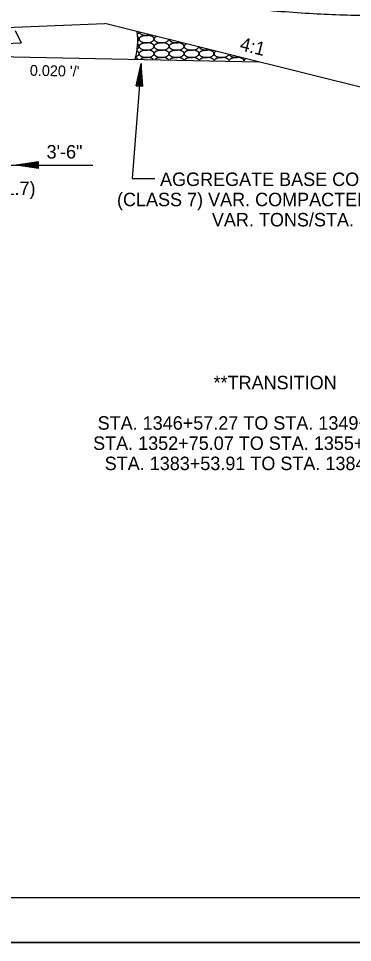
# Model space of a CAD drawing. Extents: x 2263886 to 2266026, y -3122850 to -3121850.
# Drawn here: x 2265621.86 to 2265636.74, y -3122657.16 to -3122616.01 of the extents above; entities that cross this region are included whole.
import ezdxf

# ---------------------------------------------------------------- set-up
doc = ezdxf.new("R2010")
doc.units = 0
for name, color, linetype in [('_CIVIL_CONSTRUCTION', 7, 'Continuous'), ('R_Border Prem', 7, 'Continuous'), ('R_Draft', 7, 'Continuous')]:
    doc.layers.add(name, color=color, linetype=linetype)

msp = doc.modelspace()

# ---------------------------------------------------------------- linework, layer by layer
at = {"layer": '_CIVIL_CONSTRUCTION'}
msp.add_line((2265525.688, -3122657.155), (2265692.355, -3122657.155), dxfattribs=at)
for points in [[(2265525.685, -3122550.488), (2265692.355, -3122550.488), (2265692.355, -3122657.157), (2265525.685, -3122657.157)], [(2265648.849, -3122552.436), (2265648.849, -3122557.376), (2265666.715, -3122557.376), (2265666.715, -3122558.836), (2265678.315, -3122558.836), (2265678.315, -3122571.002), (2265689.979, -3122571.002), (2265689.979, -3122655.166), (2265531.889, -3122655.166), (2265531.889, -3122552.436)]]:
    msp.add_lwpolyline(points, close=True, dxfattribs=at)
at = {"layer": 'R_Border Prem'}
for p, q in [((2265619.716, -3122616.465), (2265625.711, -3122616.226)), ((2265631.356, -3122617.637), (2265625.711, -3122616.226)), ((2265621.711, -3122616.549), (2265621.982, -3122617.09)), ((2265618.122, -3122617.245), (2265621.982, -3122617.09)), ((2265619.745, -3122617.678), (2265632.545, -3122617.934)), ((2265637.711, -3122619.226), (2265631.356, -3122617.637)), ((2265627.323, -3122618.018), (2265626.927, -3122623.13)), ((2265627.097, -3122619.003), (2265627.323, -3122618.018)), ((2265627.121, -3122619.005), (2265627.311, -3122618.184)), ((2265627.147, -3122619.007), (2265627.297, -3122618.356)), ((2265627.345, -3122619.023), (2265627.297, -3122618.356)), ((2265627.371, -3122619.025), (2265627.311, -3122618.184)), ((2265627.396, -3122619.026), (2265627.323, -3122618.018)), ((2265627.172, -3122619.009), (2265627.284, -3122618.522)), ((2265627.198, -3122619.011), (2265627.271, -3122618.691)), ((2265627.295, -3122619.019), (2265627.271, -3122618.691)), ((2265627.32, -3122619.021), (2265627.284, -3122618.522)), ((2265627.097, -3122619.003), (2265627.396, -3122619.026)), ((2265627.223, -3122619.013), (2265627.258, -3122618.857)), ((2265627.27, -3122619.017), (2265627.258, -3122618.857)), ((2265622.748, -3122622.394), (2265621.748, -3122622.544)), ((2265622.748, -3122622.419), (2265621.915, -3122622.544)), ((2265622.748, -3122622.445), (2265622.087, -3122622.544)), ((2265622.748, -3122622.47), (2265622.253, -3122622.544)), ((2265622.748, -3122622.495), (2265622.423, -3122622.544)), ((2265622.748, -3122622.694), (2265622.748, -3122622.394)), ((2265618.122, -3122622.544), (2265625.173, -3122622.544)), ((2265622.748, -3122622.694), (2265621.748, -3122622.544)), ((2265622.748, -3122622.669), (2265621.915, -3122622.544)), ((2265622.748, -3122622.644), (2265622.087, -3122622.544)), ((2265622.748, -3122622.619), (2265622.253, -3122622.544)), ((2265622.748, -3122622.593), (2265622.423, -3122622.544)), ((2265622.748, -3122622.521), (2265622.59, -3122622.544)), ((2265622.748, -3122622.568), (2265622.59, -3122622.544)), ((2265626.927, -3122623.13), (2265627.927, -3122623.13))]:
    msp.add_line(p, q, dxfattribs=at)
msp.add_arc((2265624.173, -3122616.995), 3, 344.4638, 7.5551, dxfattribs=at)
for points, degree in [([(2265618.111, -3122616.528), (2265622.535, -3122614.623), (2265640.999, -3122616.449), (2265645.626, -3122614.869)], 2), ([(2265627.157, -3122616.699), (2265627.167, -3122616.692), (2265627.191, -3122616.673), (2265627.219, -3122616.649), (2265627.226, -3122616.626), (2265627.227, -3122616.621)], 3), ([(2265627.237, -3122616.623), (2265627.24, -3122616.631), (2265627.247, -3122616.646), (2265627.265, -3122616.668), (2265627.29, -3122616.683), (2265627.305, -3122616.706), (2265627.332, -3122616.711), (2265627.366, -3122616.732), (2265627.428, -3122616.748), (2265627.509, -3122616.765), (2265627.604, -3122616.763), (2265627.673, -3122616.753), (2265627.711, -3122616.745), (2265627.717, -3122616.743)], 3), ([(2265627.151, -3122617.355), (2265627.163, -3122617.347), (2265627.189, -3122617.327), (2265627.225, -3122617.296), (2265627.23, -3122617.257), (2265627.23, -3122617.224), (2265627.222, -3122617.196), (2265627.206, -3122617.176), (2265627.189, -3122617.161), (2265627.175, -3122617.153), (2265627.168, -3122617.149)], 3), ([(2265627.172, -3122617.014), (2265627.176, -3122617.01), (2265627.195, -3122616.995), (2265627.225, -3122616.97), (2265627.23, -3122616.931), (2265627.23, -3122616.898), (2265627.222, -3122616.87), (2265627.206, -3122616.85), (2265627.189, -3122616.834), (2265627.174, -3122616.827), (2265627.167, -3122616.822)], 3), ([(2265627.257, -3122616.861), (2265627.251, -3122616.867), (2265627.243, -3122616.882), (2265627.237, -3122616.905), (2265627.226, -3122616.926), (2265627.237, -3122616.95), (2265627.246, -3122616.971), (2265627.265, -3122616.994), (2265627.29, -3122617.009), (2265627.305, -3122617.032), (2265627.332, -3122617.037), (2265627.366, -3122617.058), (2265627.428, -3122617.074), (2265627.509, -3122617.091), (2265627.604, -3122617.089), (2265627.702, -3122617.076), (2265627.792, -3122617.052), (2265627.851, -3122617.006), (2265627.893, -3122616.97), (2265627.898, -3122616.931), (2265627.898, -3122616.898), (2265627.89, -3122616.87), (2265627.874, -3122616.85), (2265627.856, -3122616.834), (2265627.83, -3122616.822), (2265627.808, -3122616.804), (2265627.776, -3122616.793), (2265627.735, -3122616.773), (2265627.669, -3122616.769), (2265627.599, -3122616.764), (2265627.528, -3122616.77), (2265627.474, -3122616.771), (2265627.427, -3122616.784), (2265627.382, -3122616.792), (2265627.339, -3122616.807), (2265627.299, -3122616.828), (2265627.273, -3122616.849), (2265627.256, -3122616.861), (2265627.251, -3122616.867)], 3), ([(2265627.257, -3122617.187), (2265627.251, -3122617.193), (2265627.243, -3122617.208), (2265627.237, -3122617.231), (2265627.226, -3122617.252), (2265627.237, -3122617.276), (2265627.246, -3122617.297), (2265627.265, -3122617.32), (2265627.29, -3122617.335), (2265627.305, -3122617.358), (2265627.332, -3122617.363), (2265627.366, -3122617.384), (2265627.428, -3122617.4), (2265627.509, -3122617.417), (2265627.604, -3122617.416), (2265627.702, -3122617.402), (2265627.792, -3122617.378), (2265627.851, -3122617.332), (2265627.893, -3122617.296), (2265627.898, -3122617.257), (2265627.898, -3122617.224), (2265627.89, -3122617.196), (2265627.874, -3122617.176), (2265627.856, -3122617.16), (2265627.83, -3122617.149), (2265627.808, -3122617.131), (2265627.776, -3122617.119), (2265627.735, -3122617.099), (2265627.669, -3122617.095), (2265627.599, -3122617.09), (2265627.528, -3122617.097), (2265627.474, -3122617.097), (2265627.427, -3122617.111), (2265627.382, -3122617.118), (2265627.339, -3122617.133), (2265627.299, -3122617.155), (2265627.273, -3122617.176), (2265627.256, -3122617.188), (2265627.251, -3122617.193)], 3), ([(2265627.925, -3122616.861), (2265627.919, -3122616.867), (2265627.911, -3122616.882), (2265627.905, -3122616.905), (2265627.894, -3122616.926), (2265627.904, -3122616.95), (2265627.914, -3122616.971), (2265627.933, -3122616.994), (2265627.957, -3122617.009), (2265627.973, -3122617.032), (2265628, -3122617.037), (2265628.034, -3122617.058), (2265628.096, -3122617.074), (2265628.177, -3122617.091), (2265628.272, -3122617.089), (2265628.37, -3122617.076), (2265628.46, -3122617.052), (2265628.519, -3122617.006), (2265628.552, -3122616.977), (2265628.56, -3122616.957), (2265628.561, -3122616.954)], 3), ([(2265627.925, -3122617.187), (2265627.919, -3122617.193), (2265627.911, -3122617.208), (2265627.905, -3122617.231), (2265627.894, -3122617.252), (2265627.904, -3122617.276), (2265627.914, -3122617.297), (2265627.933, -3122617.32), (2265627.957, -3122617.335), (2265627.973, -3122617.358), (2265628, -3122617.363), (2265628.034, -3122617.384), (2265628.096, -3122617.4), (2265628.177, -3122617.417), (2265628.272, -3122617.416), (2265628.37, -3122617.402), (2265628.46, -3122617.378), (2265628.519, -3122617.332), (2265628.561, -3122617.296), (2265628.565, -3122617.257), (2265628.566, -3122617.224), (2265628.558, -3122617.196), (2265628.542, -3122617.176), (2265628.524, -3122617.16), (2265628.498, -3122617.149), (2265628.476, -3122617.131), (2265628.444, -3122617.119), (2265628.403, -3122617.099), (2265628.337, -3122617.095), (2265628.267, -3122617.09), (2265628.196, -3122617.097), (2265628.142, -3122617.097), (2265628.095, -3122617.111), (2265628.05, -3122617.118), (2265628.006, -3122617.133), (2265627.967, -3122617.155), (2265627.941, -3122617.176), (2265627.923, -3122617.188), (2265627.919, -3122617.193)], 3), ([(2265627.997, -3122616.813), (2265627.988, -3122616.817), (2265627.966, -3122616.829), (2265627.941, -3122616.849), (2265627.923, -3122616.861), (2265627.919, -3122616.867)], 3), ([(2265628.593, -3122617.187), (2265628.587, -3122617.193), (2265628.579, -3122617.208), (2265628.573, -3122617.231), (2265628.562, -3122617.252), (2265628.572, -3122617.276), (2265628.582, -3122617.297), (2265628.601, -3122617.32), (2265628.625, -3122617.335), (2265628.641, -3122617.358), (2265628.668, -3122617.363), (2265628.702, -3122617.384), (2265628.764, -3122617.4), (2265628.845, -3122617.417), (2265628.939, -3122617.416), (2265629.038, -3122617.402), (2265629.127, -3122617.378), (2265629.187, -3122617.332), (2265629.229, -3122617.296), (2265629.233, -3122617.257), (2265629.234, -3122617.224), (2265629.226, -3122617.196), (2265629.21, -3122617.176), (2265629.192, -3122617.16), (2265629.166, -3122617.149), (2265629.144, -3122617.131), (2265629.111, -3122617.119), (2265629.071, -3122617.099), (2265629.005, -3122617.095), (2265628.935, -3122617.09), (2265628.864, -3122617.097), (2265628.81, -3122617.097), (2265628.763, -3122617.111), (2265628.718, -3122617.118), (2265628.674, -3122617.133), (2265628.635, -3122617.155), (2265628.609, -3122617.176), (2265628.591, -3122617.188), (2265628.587, -3122617.193)], 3), ([(2265628.576, -3122616.958), (2265628.578, -3122616.962), (2265628.584, -3122616.975), (2265628.601, -3122616.994), (2265628.625, -3122617.009), (2265628.641, -3122617.032), (2265628.668, -3122617.037), (2265628.702, -3122617.058), (2265628.764, -3122617.074), (2265628.845, -3122617.091), (2265628.939, -3122617.089), (2265629.003, -3122617.08), (2265629.036, -3122617.073), (2265629.036, -3122617.073)], 3), ([(2265629.322, -3122617.144), (2265629.317, -3122617.147), (2265629.299, -3122617.158), (2265629.277, -3122617.176), (2265629.259, -3122617.188), (2265629.255, -3122617.193)], 3), ([(2265627.085, -3122617.711), (2265627.1, -3122617.706), (2265627.138, -3122617.693), (2265627.183, -3122617.658), (2265627.225, -3122617.622), (2265627.23, -3122617.583), (2265627.23, -3122617.55), (2265627.222, -3122617.522), (2265627.206, -3122617.503), (2265627.188, -3122617.486), (2265627.163, -3122617.475), (2265627.147, -3122617.459), (2265627.137, -3122617.455), (2265627.137, -3122617.455)], 3), ([(2265627.257, -3122617.514), (2265627.251, -3122617.519), (2265627.243, -3122617.534), (2265627.237, -3122617.557), (2265627.226, -3122617.578), (2265627.237, -3122617.602), (2265627.246, -3122617.623), (2265627.265, -3122617.647), (2265627.29, -3122617.661), (2265627.305, -3122617.684), (2265627.332, -3122617.69), (2265627.366, -3122617.71), (2265627.428, -3122617.726), (2265627.509, -3122617.743), (2265627.604, -3122617.742), (2265627.702, -3122617.728), (2265627.792, -3122617.704), (2265627.851, -3122617.658), (2265627.893, -3122617.622), (2265627.898, -3122617.583), (2265627.898, -3122617.55), (2265627.89, -3122617.522), (2265627.874, -3122617.503), (2265627.856, -3122617.486), (2265627.83, -3122617.475), (2265627.808, -3122617.457), (2265627.776, -3122617.445), (2265627.735, -3122617.425), (2265627.669, -3122617.421), (2265627.599, -3122617.416), (2265627.528, -3122617.423), (2265627.474, -3122617.424), (2265627.427, -3122617.437), (2265627.382, -3122617.444), (2265627.339, -3122617.46), (2265627.299, -3122617.481), (2265627.273, -3122617.502), (2265627.256, -3122617.514), (2265627.251, -3122617.52)], 3), ([(2265627.925, -3122617.514), (2265627.919, -3122617.519), (2265627.911, -3122617.534), (2265627.905, -3122617.557), (2265627.894, -3122617.578), (2265627.904, -3122617.602), (2265627.914, -3122617.623), (2265627.933, -3122617.647), (2265627.957, -3122617.661), (2265627.973, -3122617.684), (2265628, -3122617.69), (2265628.034, -3122617.71), (2265628.096, -3122617.726), (2265628.177, -3122617.743), (2265628.272, -3122617.742), (2265628.37, -3122617.728), (2265628.46, -3122617.704), (2265628.519, -3122617.658), (2265628.561, -3122617.622), (2265628.565, -3122617.583), (2265628.566, -3122617.55), (2265628.558, -3122617.522), (2265628.542, -3122617.503), (2265628.524, -3122617.486), (2265628.498, -3122617.475), (2265628.476, -3122617.457), (2265628.444, -3122617.445), (2265628.403, -3122617.425), (2265628.337, -3122617.421), (2265628.267, -3122617.416), (2265628.196, -3122617.423), (2265628.142, -3122617.424), (2265628.095, -3122617.437), (2265628.05, -3122617.444), (2265628.006, -3122617.46), (2265627.967, -3122617.481), (2265627.941, -3122617.502), (2265627.923, -3122617.514), (2265627.919, -3122617.52)], 3), ([(2265628.593, -3122617.514), (2265628.587, -3122617.519), (2265628.579, -3122617.534), (2265628.573, -3122617.557), (2265628.562, -3122617.578), (2265628.572, -3122617.602), (2265628.582, -3122617.623), (2265628.601, -3122617.647), (2265628.625, -3122617.661), (2265628.641, -3122617.684), (2265628.668, -3122617.69), (2265628.702, -3122617.71), (2265628.764, -3122617.726), (2265628.845, -3122617.743), (2265628.939, -3122617.742), (2265629.038, -3122617.728), (2265629.127, -3122617.704), (2265629.187, -3122617.658), (2265629.229, -3122617.622), (2265629.233, -3122617.583), (2265629.234, -3122617.55), (2265629.226, -3122617.522), (2265629.21, -3122617.503), (2265629.192, -3122617.486), (2265629.166, -3122617.475), (2265629.144, -3122617.457), (2265629.111, -3122617.445), (2265629.071, -3122617.425), (2265629.005, -3122617.421), (2265628.935, -3122617.416), (2265628.864, -3122617.423), (2265628.81, -3122617.424), (2265628.763, -3122617.437), (2265628.718, -3122617.444), (2265628.674, -3122617.46), (2265628.635, -3122617.481), (2265628.609, -3122617.502), (2265628.591, -3122617.514), (2265628.587, -3122617.52)], 3), ([(2265629.261, -3122617.187), (2265629.254, -3122617.193), (2265629.247, -3122617.208), (2265629.24, -3122617.231), (2265629.23, -3122617.252), (2265629.24, -3122617.276), (2265629.249, -3122617.297), (2265629.269, -3122617.32), (2265629.293, -3122617.335), (2265629.309, -3122617.358), (2265629.335, -3122617.363), (2265629.37, -3122617.384), (2265629.432, -3122617.4), (2265629.512, -3122617.417), (2265629.607, -3122617.416), (2265629.706, -3122617.402), (2265629.795, -3122617.378), (2265629.854, -3122617.332), (2265629.885, -3122617.306), (2265629.893, -3122617.288), (2265629.894, -3122617.287)], 3), ([(2265629.261, -3122617.514), (2265629.254, -3122617.519), (2265629.247, -3122617.534), (2265629.24, -3122617.557), (2265629.23, -3122617.578), (2265629.24, -3122617.602), (2265629.249, -3122617.623), (2265629.269, -3122617.647), (2265629.293, -3122617.661), (2265629.309, -3122617.684), (2265629.335, -3122617.69), (2265629.37, -3122617.71), (2265629.432, -3122617.726), (2265629.512, -3122617.743), (2265629.607, -3122617.742), (2265629.706, -3122617.728), (2265629.795, -3122617.704), (2265629.854, -3122617.658), (2265629.896, -3122617.622), (2265629.901, -3122617.583), (2265629.902, -3122617.55), (2265629.894, -3122617.522), (2265629.878, -3122617.503), (2265629.86, -3122617.486), (2265629.834, -3122617.475), (2265629.812, -3122617.457), (2265629.779, -3122617.445), (2265629.739, -3122617.425), (2265629.673, -3122617.421), (2265629.603, -3122617.416), (2265629.532, -3122617.423), (2265629.478, -3122617.424), (2265629.431, -3122617.437), (2265629.385, -3122617.444), (2265629.342, -3122617.46), (2265629.303, -3122617.481), (2265629.277, -3122617.502), (2265629.259, -3122617.514), (2265629.255, -3122617.52)], 3), ([(2265629.928, -3122617.514), (2265629.922, -3122617.519), (2265629.915, -3122617.534), (2265629.908, -3122617.557), (2265629.898, -3122617.578), (2265629.908, -3122617.602), (2265629.917, -3122617.623), (2265629.936, -3122617.647), (2265629.961, -3122617.661), (2265629.976, -3122617.684), (2265630.003, -3122617.69), (2265630.038, -3122617.71), (2265630.1, -3122617.726), (2265630.18, -3122617.743), (2265630.275, -3122617.742), (2265630.373, -3122617.728), (2265630.463, -3122617.704), (2265630.522, -3122617.658), (2265630.564, -3122617.622), (2265630.569, -3122617.583), (2265630.57, -3122617.55), (2265630.562, -3122617.522), (2265630.545, -3122617.503), (2265630.528, -3122617.486), (2265630.502, -3122617.475), (2265630.48, -3122617.457), (2265630.447, -3122617.445), (2265630.407, -3122617.425), (2265630.341, -3122617.421), (2265630.27, -3122617.416), (2265630.2, -3122617.423), (2265630.145, -3122617.424), (2265630.099, -3122617.437), (2265630.053, -3122617.444), (2265630.01, -3122617.46), (2265629.971, -3122617.481), (2265629.945, -3122617.502), (2265629.927, -3122617.514), (2265629.922, -3122617.52)], 3), ([(2265629.916, -3122617.293), (2265629.917, -3122617.294), (2265629.922, -3122617.303), (2265629.936, -3122617.32), (2265629.961, -3122617.335), (2265629.976, -3122617.358), (2265630.003, -3122617.363), (2265630.038, -3122617.384), (2265630.1, -3122617.4), (2265630.18, -3122617.417), (2265630.27, -3122617.416), (2265630.327, -3122617.408), (2265630.354, -3122617.403)], 3), ([(2265630.596, -3122617.514), (2265630.59, -3122617.519), (2265630.582, -3122617.534), (2265630.576, -3122617.557), (2265630.566, -3122617.578), (2265630.576, -3122617.602), (2265630.585, -3122617.623), (2265630.604, -3122617.647), (2265630.629, -3122617.661), (2265630.644, -3122617.684), (2265630.671, -3122617.69), (2265630.705, -3122617.71), (2265630.768, -3122617.726), (2265630.848, -3122617.743), (2265630.943, -3122617.742), (2265631.041, -3122617.728), (2265631.131, -3122617.704), (2265631.189, -3122617.659), (2265631.217, -3122617.635), (2265631.226, -3122617.62)], 3), ([(2265630.648, -3122617.476), (2265630.646, -3122617.477), (2265630.632, -3122617.486), (2265630.613, -3122617.502), (2265630.595, -3122617.514), (2265630.59, -3122617.52)], 3), ([(2265627.167, -3122617.801), (2265627.166, -3122617.8), (2265627.156, -3122617.794), (2265627.14, -3122617.783), (2265627.109, -3122617.771), (2265627.087, -3122617.764), (2265627.073, -3122617.759)], 3), ([(2265627.858, -3122617.815), (2265627.858, -3122617.814), (2265627.85, -3122617.809), (2265627.83, -3122617.801), (2265627.808, -3122617.783), (2265627.776, -3122617.771), (2265627.735, -3122617.751), (2265627.669, -3122617.747), (2265627.599, -3122617.743), (2265627.528, -3122617.749), (2265627.474, -3122617.75), (2265627.427, -3122617.763), (2265627.382, -3122617.77), (2265627.34, -3122617.785), (2265627.315, -3122617.798), (2265627.307, -3122617.804)], 3), ([(2265628.541, -3122617.828), (2265628.536, -3122617.823), (2265628.524, -3122617.812), (2265628.498, -3122617.801), (2265628.476, -3122617.783), (2265628.444, -3122617.771), (2265628.403, -3122617.751), (2265628.337, -3122617.747), (2265628.267, -3122617.743), (2265628.196, -3122617.749), (2265628.142, -3122617.75), (2265628.095, -3122617.763), (2265628.05, -3122617.77), (2265628.006, -3122617.786), (2265627.975, -3122617.803), (2265627.96, -3122617.813), (2265627.955, -3122617.817)], 3), ([(2265629.22, -3122617.842), (2265629.218, -3122617.837), (2265629.209, -3122617.828), (2265629.192, -3122617.812), (2265629.166, -3122617.801), (2265629.144, -3122617.783), (2265629.111, -3122617.771), (2265629.071, -3122617.751), (2265629.005, -3122617.747), (2265628.935, -3122617.743), (2265628.864, -3122617.749), (2265628.81, -3122617.75), (2265628.763, -3122617.763), (2265628.718, -3122617.77), (2265628.674, -3122617.786), (2265628.636, -3122617.806), (2265628.617, -3122617.821), (2265628.606, -3122617.83)], 3), ([(2265629.895, -3122617.855), (2265629.894, -3122617.852), (2265629.889, -3122617.842), (2265629.878, -3122617.829), (2265629.86, -3122617.812), (2265629.834, -3122617.801), (2265629.812, -3122617.783), (2265629.779, -3122617.771), (2265629.739, -3122617.751), (2265629.673, -3122617.747), (2265629.603, -3122617.743), (2265629.532, -3122617.749), (2265629.478, -3122617.75), (2265629.431, -3122617.763), (2265629.385, -3122617.77), (2265629.342, -3122617.786), (2265629.303, -3122617.807), (2265629.278, -3122617.827), (2265629.261, -3122617.838), (2265629.257, -3122617.843)], 3), ([(2265629.261, -3122617.84), (2265629.26, -3122617.841), (2265629.259, -3122617.842), (2265629.258, -3122617.843)], 3), ([(2265629.928, -3122617.84), (2265629.924, -3122617.844), (2265629.92, -3122617.85), (2265629.917, -3122617.856)], 3), ([(2265630.567, -3122617.869), (2265630.565, -3122617.861), (2265630.56, -3122617.846), (2265630.545, -3122617.829), (2265630.528, -3122617.812), (2265630.502, -3122617.801), (2265630.48, -3122617.783), (2265630.447, -3122617.771), (2265630.407, -3122617.751), (2265630.341, -3122617.747), (2265630.27, -3122617.743), (2265630.2, -3122617.749), (2265630.145, -3122617.75), (2265630.099, -3122617.763), (2265630.053, -3122617.77), (2265630.01, -3122617.786), (2265629.971, -3122617.807), (2265629.945, -3122617.828), (2265629.927, -3122617.84), (2265629.922, -3122617.846)], 3), ([(2265630.596, -3122617.84), (2265630.59, -3122617.845), (2265630.584, -3122617.856), (2265630.581, -3122617.867), (2265630.58, -3122617.869)], 3), ([(2265631.237, -3122617.882), (2265631.237, -3122617.881), (2265631.235, -3122617.868), (2265631.23, -3122617.848), (2265631.213, -3122617.829), (2265631.196, -3122617.812), (2265631.17, -3122617.801), (2265631.147, -3122617.783), (2265631.115, -3122617.771), (2265631.075, -3122617.751), (2265631.009, -3122617.747), (2265630.938, -3122617.743), (2265630.868, -3122617.749), (2265630.813, -3122617.75), (2265630.766, -3122617.763), (2265630.721, -3122617.77), (2265630.678, -3122617.786), (2265630.639, -3122617.807), (2265630.613, -3122617.828), (2265630.595, -3122617.84), (2265630.59, -3122617.846)], 3), ([(2265631.264, -3122617.84), (2265631.258, -3122617.845), (2265631.25, -3122617.86), (2265631.246, -3122617.875), (2265631.244, -3122617.882), (2265631.244, -3122617.882)], 3), ([(2265631.257, -3122617.628), (2265631.261, -3122617.634), (2265631.274, -3122617.648), (2265631.297, -3122617.661), (2265631.312, -3122617.684), (2265631.339, -3122617.69), (2265631.373, -3122617.71), (2265631.436, -3122617.726), (2265631.516, -3122617.743), (2265631.599, -3122617.742), (2265631.651, -3122617.735), (2265631.672, -3122617.732)], 3), ([(2265631.905, -3122617.896), (2265631.905, -3122617.89), (2265631.904, -3122617.872), (2265631.897, -3122617.848), (2265631.881, -3122617.829), (2265631.863, -3122617.812), (2265631.837, -3122617.801), (2265631.815, -3122617.783), (2265631.783, -3122617.771), (2265631.742, -3122617.751), (2265631.676, -3122617.747), (2265631.606, -3122617.743), (2265631.536, -3122617.749), (2265631.481, -3122617.75), (2265631.434, -3122617.763), (2265631.389, -3122617.77), (2265631.346, -3122617.786), (2265631.307, -3122617.807), (2265631.281, -3122617.828), (2265631.263, -3122617.84), (2265631.258, -3122617.846)], 3), ([(2265631.932, -3122617.84), (2265631.926, -3122617.845), (2265631.918, -3122617.86), (2265631.913, -3122617.88), (2265631.909, -3122617.891), (2265631.908, -3122617.896)], 3), ([(2265631.975, -3122617.808), (2265631.964, -3122617.815), (2265631.947, -3122617.829), (2265631.931, -3122617.84), (2265631.926, -3122617.846)], 3)]:
    msp.add_open_spline(points, degree=degree, dxfattribs=at)
at = {"layer": 'R_Draft'}
msp.add_line((2265689.979, -3122655.166), (2265531.889, -3122655.166), dxfattribs=at)

# ---------------------------------------------------------------- texts
at = {"layer": 'R_Border Prem'}
for s, height, rotation, p in [('4:1', 0.6, 345.9638, (2265631.683, -3122617.409)), ("0.020 '/'", 0.48, 358.854, (2265622.359, -3122618.555))]:
    msp.add_text(s, height=height, rotation=rotation, dxfattribs=at).set_placement(p)
for s, p in [('3\'-6"', (2265623.109, -3122622.244)), ('AGGREGATE BASE COURSE', (2265628.165, -3122623.467)), ('AGG. BASE CRSE. (CL.7)', (2265613.12, -3122623.869)), ('(CLASS 7) VAR. COMPACTED DEPTH', (2265626.247, -3122624.367)), ('VAR. TONS/STA.', (2265630.475, -3122625.267)), ('**TRANSITION', (2265630.551, -3122632.52)), ('STA. 1346+57.27 TO STA. 1349+23.91', (2265625.385, -3122634.32)), ('STA. 1352+75.07 TO STA. 1355+20.97', (2265625.182, -3122635.22)), ('STA. 1383+53.91 TO STA. 1384+61.40', (2265625.699, -3122636.12))]:
    msp.add_text(s, height=0.6, dxfattribs=at).set_placement(p)

doc.saveas('drawing.dxf')
